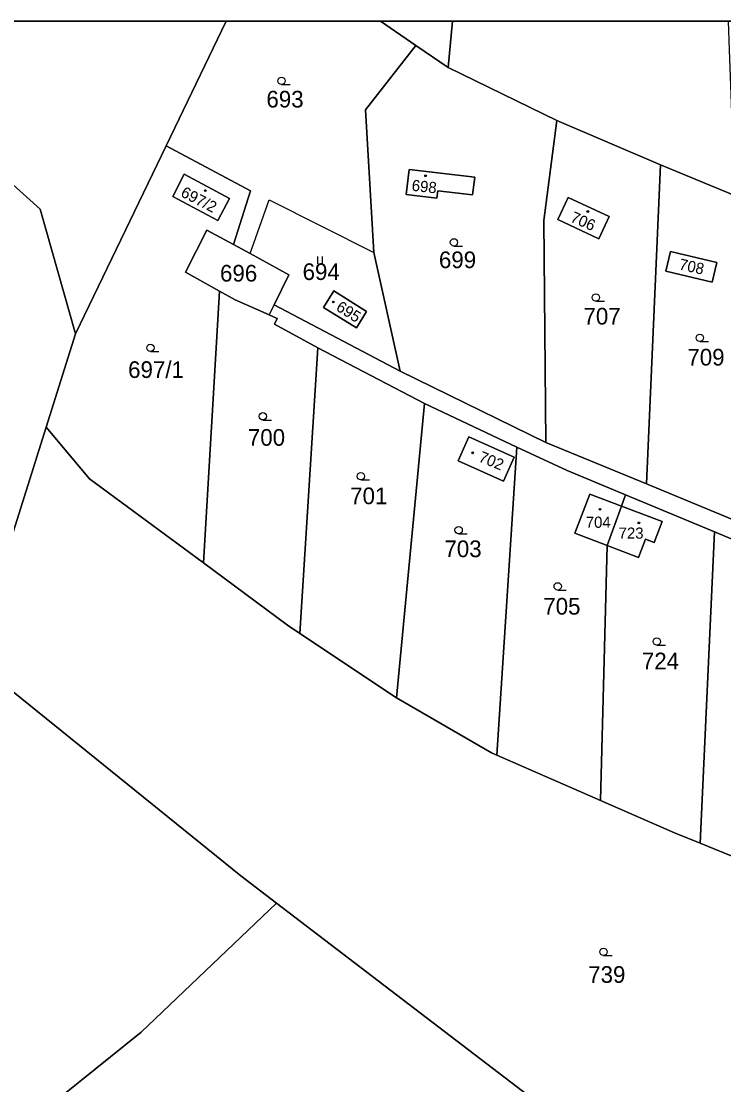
# Model space of a CAD drawing. Extents: x -598233 to -596890, y -1157848 to -1156431.
# Drawn here: x -597635 to -597563.3, y -1156539.3 to -1156430.9 of the extents above; entities that cross this region are included whole.
import ezdxf

# ---------------------------------------------------------------- set-up
doc = ezdxf.new("R2010")
doc.units = 0
for name, color, linetype in [('Level 1', 7, 'Continuous'), ('Level 4', 7, 'Continuous'), ('Level 5', 7, 'Continuous'), ('Level 60', 7, 'Continuous'), ('Vrstva 60', 7, 'Continuous'), ('zajmove_uzemi', 7, 'Continuous')]:
    doc.layers.add(name, color=color, linetype=linetype)

msp = doc.modelspace()

# ---------------------------------------------------------------- linework, layer by layer
at = {"layer": 'Level 1'}
for p, q in [((-597614.08, -1156430.86), (-597620.19, -1156443.55)), ((-597598.34, -1156430.86), (-597594.71, -1156433.33)), ((-597590.98, -1156430.86), (-597591.44, -1156435.56))]:
    msp.add_line(p, q, dxfattribs=at)
for points in [[(-597653.23, -1156430.86), (-597646.98, -1156437.48), (-597633.03, -1156450.03), (-597629.42, -1156462.74)], [(-597594.71, -1156433.33), (-597599.87, -1156439.9), (-597599.02, -1156454.45)], [(-597591.44, -1156435.56), (-597594.71, -1156433.33)], [(-597580.34, -1156440.98), (-597591.44, -1156435.56)], [(-597581.48, -1156473.8), (-597581.69, -1156451.17), (-597580.34, -1156440.98)], [(-597569.78, -1156445.48), (-597580.34, -1156440.98)], [(-597620.19, -1156443.55), (-597629.42, -1156462.74)], [(-597613.33, -1156453.61), (-597611.57, -1156448.13), (-597620.19, -1156443.55)], [(-597595.4, -1156445.97), (-597595.71, -1156448.51), (-597592.57, -1156448.89), (-597592.48, -1156448.15), (-597588.94, -1156448.57), (-597588.72, -1156446.77), (-597595.4, -1156445.97)], [(-597569.78, -1156445.48), (-597571.21, -1156478.04)], [(-597562.12, -1156448.64), (-597569.78, -1156445.48)], [(-597618.34, -1156446.46), (-597619.49, -1156448.71), (-597614.9, -1156451.16), (-597613.71, -1156448.93), (-597618.34, -1156446.46)], [(-597611.63, -1156454.54), (-597609.67, -1156449.08), (-597599.02, -1156454.45)], [(-597579.18, -1156448.81), (-597575, -1156450.78), (-597576.06, -1156453.04), (-597580.24, -1156451.07), (-597579.18, -1156448.81)], [(-597613.33, -1156453.61), (-597616.02, -1156452.15), (-597618.21, -1156456.44), (-597614.75, -1156458.37)], [(-597611.63, -1156454.54), (-597613.33, -1156453.61)], [(-597609.16, -1156459.76), (-597607.67, -1156456.71), (-597611.63, -1156454.54)], [(-597599.02, -1156454.45), (-597596.31, -1156466.53)], [(-597564.04, -1156455.44), (-597564.52, -1156457.47), (-597569.23, -1156456.35), (-597568.75, -1156454.32), (-597564.04, -1156455.44)], [(-597614.75, -1156458.37), (-597616.39, -1156486.09)], [(-597614.75, -1156458.37), (-597613.15, -1156459.27), (-597609.67, -1156460.8)], [(-597599.75, -1156460.44), (-597600.78, -1156462.11), (-597604.14, -1156460.03), (-597603.1, -1156458.36), (-597599.75, -1156460.44)], [(-597609.16, -1156459.76), (-597609.67, -1156460.8)], [(-597609.16, -1156459.76), (-597596.31, -1156466.53)], [(-597609.67, -1156460.8), (-597608.88, -1156461.15), (-597609.14, -1156461.74), (-597604.72, -1156464.17)], [(-597629.42, -1156462.74), (-597632.42, -1156472.25)], [(-597604.72, -1156464.17), (-597606.56, -1156493.28)], [(-597593.84, -1156469.84), (-597604.72, -1156464.17)], [(-597596.31, -1156466.53), (-597581.48, -1156473.8)], [(-597593.84, -1156469.84), (-597596.7, -1156499.85)], [(-597584.42, -1156474.27), (-597593.84, -1156469.84)], [(-597632.42, -1156472.25), (-597639.9, -1156495.95)], [(-597632.42, -1156472.25), (-597628, -1156477.5), (-597616.39, -1156486.09)], [(-597589.32, -1156473.24), (-597590.41, -1156475.68), (-597585.8, -1156477.74), (-597584.71, -1156475.3), (-597589.32, -1156473.24)], [(-597581.48, -1156473.8), (-597571.21, -1156478.04)], [(-597584.42, -1156474.27), (-597586.47, -1156505.68)], [(-597573.36, -1156479.14), (-597579.31, -1156476.67), (-597584.42, -1156474.27)], [(-597571.21, -1156478.04), (-597560.46, -1156482.48)], [(-597573.77, -1156480.3), (-597577, -1156479.08), (-597578.51, -1156483.07), (-597575.21, -1156484.31)], [(-597573.36, -1156479.14), (-597573.77, -1156480.3)], [(-597564.26, -1156482.93), (-597573.36, -1156479.14)], [(-597575.21, -1156484.31), (-597573.77, -1156480.3)], [(-597573.77, -1156480.3), (-597569.61, -1156481.87), (-597570.41, -1156484), (-597571.32, -1156483.66), (-597572.02, -1156485.52), (-597575.21, -1156484.31)], [(-597564.26, -1156482.93), (-597565.73, -1156514.67)], [(-597557.2, -1156485.87), (-597564.26, -1156482.93)], [(-597575.21, -1156484.31), (-597575.88, -1156510.31)], [(-597606.56, -1156493.28), (-597607.8, -1156492.44), (-597616.39, -1156486.09)], [(-597606.56, -1156493.28), (-597596.7, -1156499.85)], [(-597639.9, -1156495.95), (-597612.57, -1156518), (-597608.92, -1156520.79)], [(-597596.7, -1156499.85), (-597587, -1156505.45), (-597586.47, -1156505.68)], [(-597575.88, -1156510.31), (-597586.47, -1156505.68)], [(-597565.73, -1156514.67), (-597568.36, -1156513.6), (-597575.88, -1156510.31)], [(-597565.73, -1156514.67), (-597558.67, -1156517.56)], [(-597608.92, -1156520.79), (-597622.74, -1156533.93), (-597633.83, -1156542.88), (-597660.84, -1156556.14)], [(-597564, -1156549.84), (-597582.01, -1156541.36), (-597608.92, -1156520.79)]]:
    msp.add_lwpolyline(points, dxfattribs=at)
at = {"layer": 'Level 5'}
for p, q in [((-597608.42, -1156437.31), (-597607.55, -1156437.31)), ((-597590.84, -1156453.78), (-597589.96, -1156453.78)), ((-597604.73, -1156455.59), (-597604.73, -1156454.84)), ((-597604.23, -1156455.59), (-597604.23, -1156454.84)), ((-597576.37, -1156459.4), (-597575.49, -1156459.4)), ((-597565.76, -1156463.51), (-597564.89, -1156463.51)), ((-597621.79, -1156464.53), (-597620.92, -1156464.53)), ((-597610.32, -1156471.52), (-597609.45, -1156471.52)), ((-597600.34, -1156477.63), (-597599.46, -1156477.63)), ((-597590.36, -1156483.12), (-597589.48, -1156483.12)), ((-597580.26, -1156488.86), (-597579.39, -1156488.86)), ((-597570.15, -1156494.48), (-597569.28, -1156494.48)), ((-597575.59, -1156526.13), (-597574.71, -1156526.13))]:
    msp.add_line(p, q, dxfattribs=at)
for centre, radius in [((-597608.42, -1156436.93), 0.375), ((-597593.73, -1156446.61), 0.09), ((-597593.73, -1156446.61), 0.0521), ((-597616.19, -1156448.12), 0.09), ((-597616.19, -1156448.12), 0.0521), ((-597577.19, -1156450.25), 0.09), ((-597577.19, -1156450.25), 0.0521), ((-597590.84, -1156453.4), 0.375), ((-597576.37, -1156459.02), 0.375), ((-597603.14, -1156459.48), 0.09), ((-597603.14, -1156459.48), 0.0521), ((-597565.76, -1156463.13), 0.375), ((-597621.79, -1156464.15), 0.375), ((-597610.32, -1156471.14), 0.375), ((-597588.93, -1156474.86), 0.09), ((-597588.93, -1156474.86), 0.0521), ((-597600.34, -1156477.25), 0.375), ((-597575.95, -1156480.62), 0.09), ((-597575.95, -1156480.62), 0.0521), ((-597590.36, -1156482.74), 0.375), ((-597571.99, -1156482.01), 0.09), ((-597571.99, -1156482.01), 0.0521), ((-597580.26, -1156488.48), 0.375), ((-597570.15, -1156494.1), 0.375), ((-597575.59, -1156525.75), 0.375)]:
    msp.add_circle(centre, radius, dxfattribs=at)
at = {"layer": 'Level 60'}
for points in [[(-597599.87, -1156439.9), (-597594.71, -1156433.33), (-597591.44, -1156435.56), (-597580.34, -1156440.98), (-597581.69, -1156451.17), (-597581.48, -1156473.8), (-597596.31, -1156466.53), (-597599.02, -1156454.45)], [(-597569.78, -1156445.48), (-597571.21, -1156478.04), (-597581.48, -1156473.8), (-597581.69, -1156451.17), (-597580.34, -1156440.98)], [(-597632.42, -1156472.25), (-597629.42, -1156462.74), (-597620.19, -1156443.55), (-597611.57, -1156448.13), (-597613.33, -1156453.61), (-597616.02, -1156452.15), (-597618.21, -1156456.44), (-597614.75, -1156458.37), (-597616.39, -1156486.09), (-597628, -1156477.5)], [(-597595.71, -1156448.51), (-597595.4, -1156445.97), (-597588.72, -1156446.77), (-597588.94, -1156448.57), (-597592.48, -1156448.15), (-597592.57, -1156448.89)], [(-597595.4, -1156445.97), (-597595.71, -1156448.51), (-597592.57, -1156448.89), (-597592.48, -1156448.15), (-597588.94, -1156448.57), (-597588.72, -1156446.77)], [(-597571.21, -1156478.04), (-597569.78, -1156445.48), (-597562.12, -1156448.64), (-597559.96, -1156449.34), (-597560.46, -1156482.48)], [(-597619.49, -1156448.71), (-597618.34, -1156446.46), (-597613.71, -1156448.93), (-597614.9, -1156451.16)], [(-597618.34, -1156446.46), (-597619.49, -1156448.71), (-597614.9, -1156451.16), (-597613.71, -1156448.93)], [(-597611.63, -1156454.54), (-597609.67, -1156449.08), (-597599.02, -1156454.45), (-597596.31, -1156466.53), (-597609.16, -1156459.76), (-597607.67, -1156456.71)], [(-597579.18, -1156448.81), (-597575, -1156450.78), (-597576.06, -1156453.04), (-597580.24, -1156451.07)], [(-597575, -1156450.78), (-597579.18, -1156448.81), (-597580.24, -1156451.07), (-597576.06, -1156453.04)], [(-597613.33, -1156453.61), (-597611.63, -1156454.54), (-597607.67, -1156456.71), (-597609.16, -1156459.76), (-597609.67, -1156460.8), (-597613.15, -1156459.27), (-597614.75, -1156458.37), (-597618.21, -1156456.44), (-597616.02, -1156452.15)], [(-597564.04, -1156455.44), (-597564.52, -1156457.47), (-597569.23, -1156456.35), (-597568.75, -1156454.32)], [(-597564.52, -1156457.47), (-597564.04, -1156455.44), (-597568.75, -1156454.32), (-597569.23, -1156456.35)], [(-597614.75, -1156458.37), (-597613.15, -1156459.27), (-597609.67, -1156460.8), (-597608.88, -1156461.15), (-597609.14, -1156461.74), (-597604.72, -1156464.17), (-597606.56, -1156493.28), (-597607.8, -1156492.44), (-597616.39, -1156486.09)], [(-597599.75, -1156460.44), (-597600.78, -1156462.11), (-597604.14, -1156460.03), (-597603.1, -1156458.36)], [(-597600.78, -1156462.11), (-597599.75, -1156460.44), (-597603.1, -1156458.36), (-597604.14, -1156460.03)], [(-597596.7, -1156499.85), (-597606.56, -1156493.28), (-597604.72, -1156464.17), (-597593.84, -1156469.84)], [(-597587, -1156505.45), (-597596.7, -1156499.85), (-597593.84, -1156469.84), (-597584.42, -1156474.27), (-597586.47, -1156505.68)], [(-597590.41, -1156475.68), (-597589.32, -1156473.24), (-597584.71, -1156475.3), (-597585.8, -1156477.74)], [(-597589.32, -1156473.24), (-597590.41, -1156475.68), (-597585.8, -1156477.74), (-597584.71, -1156475.3)], [(-597586.47, -1156505.68), (-597584.42, -1156474.27), (-597579.31, -1156476.67), (-597573.36, -1156479.14), (-597573.77, -1156480.3), (-597577, -1156479.08), (-597578.51, -1156483.07), (-597575.21, -1156484.31), (-597575.88, -1156510.31)], [(-597577, -1156479.08), (-597573.77, -1156480.3), (-597575.21, -1156484.31), (-597578.51, -1156483.07)], [(-597565.73, -1156514.67), (-597568.36, -1156513.6), (-597575.88, -1156510.31), (-597575.21, -1156484.31), (-597572.02, -1156485.52), (-597571.32, -1156483.66), (-597570.41, -1156484), (-597569.61, -1156481.87), (-597573.77, -1156480.3), (-597573.36, -1156479.14), (-597564.26, -1156482.93)], [(-597575.21, -1156484.31), (-597573.77, -1156480.3), (-597569.61, -1156481.87), (-597570.41, -1156484), (-597571.32, -1156483.66), (-597572.02, -1156485.52)], [(-597558.67, -1156517.56), (-597565.73, -1156514.67), (-597564.26, -1156482.93), (-597557.2, -1156485.87)]]:
    msp.add_lwpolyline(points, close=True, dxfattribs=at)
for points in [[(-597557.2, -1156485.87), (-597564.26, -1156482.93), (-597573.36, -1156479.14), (-597579.31, -1156476.67), (-597584.42, -1156474.27), (-597593.84, -1156469.84), (-597604.72, -1156464.17), (-597609.14, -1156461.74), (-597608.88, -1156461.15), (-597609.67, -1156460.8), (-597609.16, -1156459.76), (-597596.31, -1156466.53), (-597581.48, -1156473.8), (-597571.21, -1156478.04), (-597560.46, -1156482.48)], [(-597582.01, -1156541.36), (-597608.92, -1156520.79), (-597612.57, -1156518), (-597639.9, -1156495.95), (-597632.42, -1156472.25), (-597628, -1156477.5), (-597616.39, -1156486.09), (-597607.8, -1156492.44), (-597606.56, -1156493.28), (-597596.7, -1156499.85), (-597587, -1156505.45), (-597586.47, -1156505.68), (-597575.88, -1156510.31), (-597568.36, -1156513.6), (-597565.73, -1156514.67), (-597558.67, -1156517.56)], [(-597633.83, -1156542.88), (-597622.74, -1156533.93), (-597608.92, -1156520.79), (-597582.01, -1156541.36)]]:
    msp.add_lwpolyline(points, dxfattribs=at)
at = {"layer": 'Vrstva 60'}
for points in [[(-596983.04, -1156430.86), (-598045.83, -1156430.86)], [(-597728.53, -1156519.44), (-597710.3, -1156515.63), (-597679.72, -1156538.87), (-597674.19, -1156544.27), (-597669.38, -1156550.28), (-597660.84, -1156556.14), (-597633.83, -1156542.88), (-597622.74, -1156533.93), (-597608.92, -1156520.79), (-597612.57, -1156518), (-597639.9, -1156495.95), (-597650.81, -1156484.34), (-597653.34, -1156483.9), (-597664.9, -1156481.89), (-597669.04, -1156478.62), (-597671.13, -1156480.96), (-597694.63, -1156462.22), (-597705.48, -1156446.85), (-597722.59, -1156430.86)]]:
    msp.add_lwpolyline(points, dxfattribs=at)
for points in [[(-597653.23, -1156430.86), (-597695.98, -1156430.86), (-597694.67, -1156433.35), (-597686.64, -1156446.18), (-597650.81, -1156484.34), (-597639.9, -1156495.95), (-597632.42, -1156472.25), (-597629.42, -1156462.74), (-597633.03, -1156450.03), (-597646.98, -1156437.48)], [(-597614.08, -1156430.86), (-597653.23, -1156430.86), (-597646.98, -1156437.48), (-597633.03, -1156450.03), (-597629.42, -1156462.74), (-597620.19, -1156443.55)], [(-597598.34, -1156430.86), (-597614.08, -1156430.86), (-597620.19, -1156443.55), (-597611.57, -1156448.13), (-597613.33, -1156453.61), (-597611.63, -1156454.54), (-597609.67, -1156449.08), (-597599.02, -1156454.45), (-597599.87, -1156439.9), (-597594.71, -1156433.33)], [(-597590.98, -1156430.86), (-597598.34, -1156430.86), (-597594.71, -1156433.33), (-597591.44, -1156435.56)], [(-597562.84, -1156430.86), (-597590.98, -1156430.86), (-597591.44, -1156435.56), (-597580.34, -1156440.98), (-597569.78, -1156445.48), (-597562.12, -1156448.64), (-597562.29, -1156445.64), (-597562.73, -1156433.77)]]:
    msp.add_lwpolyline(points, close=True, dxfattribs=at)
at = {"layer": 'zajmove_uzemi'}
msp.add_lwpolyline([(-598232.89, -1156430.86), (-596890.46, -1156430.86), (-596890.46, -1157848.46), (-598232.89, -1157848.46)], close=True, dxfattribs=at)

# ---------------------------------------------------------------- texts
at = {"layer": 'Level 4'}
for s, height, p in [('693', 1.7, (-597609.96, -1156439.65)), ('699', 1.7, (-597592.37, -1156456.03)), ('696', 1.7, (-597614.69, -1156457.4)), ('694', 1.7, (-597606.27, -1156457.24)), ('707', 1.7, (-597577.63, -1156461.78)), ('709', 1.7, (-597567.04, -1156465.96)), ('697/1', 1.7, (-597624.06, -1156467.23)), ('700', 1.7, (-597611.85, -1156474.14)), ('701', 1.7, (-597601.42, -1156480.1)), ('704', 1.14, (-597577.4, -1156482.51)), ('723', 1.14, (-597574.05, -1156483.62)), ('703', 1.7, (-597591.81, -1156485.5)), ('705', 1.7, (-597581.73, -1156491.36)), ('724', 1.7, (-597571.68, -1156496.94)), ('739', 1.7, (-597577.15, -1156528.91))]:
    msp.add_text(s, height=height, dxfattribs=at).set_placement(p)
for s, rotation, p in [('698', 353.5781, (-597595.19, -1156448.13)), ('697/2', 332.5256, (-597618.79, -1156448.66)), ('706', 336.218, (-597579.06, -1156451.25)), ('708', 347.9436, (-597567.96, -1156456.16)), ('695', 327.7867, (-597602.95, -1156460.27)), ('702', 337.7241, (-597588.41, -1156475.71))]:
    msp.add_text(s, height=1.14, rotation=rotation, dxfattribs=at).set_placement(p)

doc.saveas('drawing.dxf')
